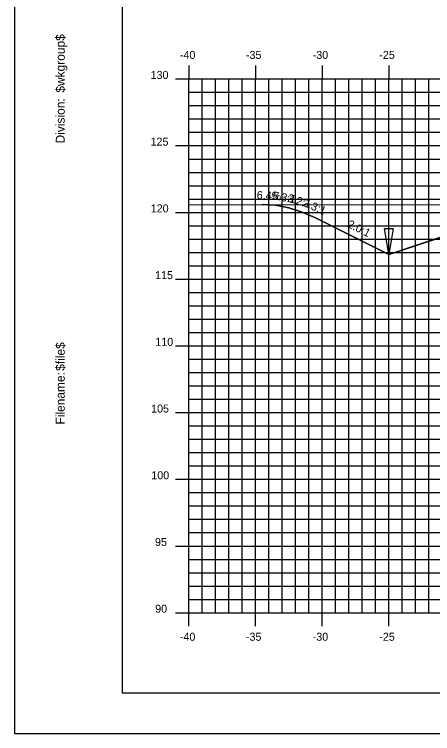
# Model space of a CAD drawing. Extents: x 850598 to 870284, y 366541 to 366651.
# Drawn here: x 859468.1 to 859499.4, y 366541.2 to 366595.1 of the extents above; entities that cross this region are included whole.
import ezdxf

# ---------------------------------------------------------------- set-up
doc = ezdxf.new("R2010")
doc.units = 0
for name, color, linetype in [('ANNOTATION', 7, 'Continuous'), ('BORDER', 7, 'Continuous'), ('D_Drainage_Ditch_Line', 7, 'Continuous'), ('D_Roadway_Centerline', 7, 'Continuous'), ('D_Roadway_SlopeLines', 7, 'Continuous'), ('H_V ANNOTATION', 7, 'Continuous'), ('MAJOR', 7, 'Continuous'), ('MINOR', 7, 'Continuous'), ('PLOT BOUNDARY', 7, 'Continuous'), ('S_Roadway_Centerline', 7, 'Continuous')]:
    doc.layers.add(name, color=color, linetype=linetype)

msp = doc.modelspace()

# ---------------------------------------------------------------- linework, layer by layer
at = {"layer": 'BORDER'}
for p, q in [((859476.159, 366649.225), (859476.159, 366544.225)), ((859476.159, 366544.225), (859636.159, 366544.225))]:
    msp.add_line(p, q, dxfattribs=at)
at = {"layer": 'D_Drainage_Ditch_Line'}
msp.add_line((859496.159, 366578.37), (859496.159, 366584.613), dxfattribs=at)
msp.add_lwpolyline([(859495.831, 366579.026), (859496.487, 366579.026), (859496.159, 366577.058)], close=True, dxfattribs=at)
at = {"layer": 'D_Roadway_Centerline'}
msp.add_lwpolyline([(859486.645, 366580.817), (859487.645, 366580.754), (859488.645, 366580.565), (859489.645, 366580.252), (859490.645, 366579.815), (859496.159, 366577.058), (859499.961, 366578.325), (859506.159, 366580.391), (859510.159, 366580.631), (859521.159, 366580.961), (859532.159, 366580.631), (859536.159, 366580.391), (859538.159, 366580.271), (859544.159, 366578.271), (859585.127, 366568.225), (859599.735, 366564.644), (859609.597, 366562.225), (859613.597, 366562.225)], dxfattribs=at)
at = {"layer": 'D_Roadway_SlopeLines'}
for points in [[(859496.159, 366577.058), (859490.645, 366579.815), (859489.645, 366580.252), (859488.645, 366580.565), (859487.645, 366580.754), (859486.645, 366580.817)], [(859510.159, 366580.631), (859506.159, 366580.391), (859496.159, 366577.058)]]:
    msp.add_lwpolyline(points, dxfattribs=at)
at = {"layer": 'MAJOR'}
for p, q in [((859481.159, 366591.227), (859481.159, 366590.225)), ((859481.159, 366591.227), (859481.159, 366590.225)), ((859486.159, 366591.227), (859486.159, 366590.225)), ((859486.159, 366591.227), (859486.159, 366590.225)), ((859491.159, 366591.227), (859491.159, 366590.225)), ((859491.159, 366591.227), (859491.159, 366590.225)), ((859496.159, 366591.227), (859496.159, 366590.225)), ((859496.159, 366591.227), (859496.159, 366590.225)), ((859480.157, 366590.225), (859481.159, 366590.225)), ((859480.157, 366590.225), (859481.159, 366590.225)), ((859481.159, 366590.225), (859621.159, 366590.225)), ((859481.159, 366550.225), (859481.159, 366590.225)), ((859481.159, 366550.225), (859481.159, 366590.225)), ((859481.159, 366590.225), (859621.159, 366590.225)), ((859481.159, 366590.225), (859621.159, 366590.225)), ((859481.159, 366550.225), (859481.159, 366590.225)), ((859481.159, 366550.225), (859481.159, 366590.225)), ((859481.159, 366590.225), (859621.159, 366590.225)), ((859486.159, 366550.225), (859486.159, 366590.225)), ((859486.159, 366550.225), (859486.159, 366590.225)), ((859491.159, 366550.225), (859491.159, 366590.225)), ((859491.159, 366550.225), (859491.159, 366590.225)), ((859496.159, 366550.225), (859496.159, 366590.225)), ((859496.159, 366550.225), (859496.159, 366590.225)), ((859480.157, 366585.225), (859481.159, 366585.225)), ((859480.157, 366585.225), (859481.159, 366585.225)), ((859481.159, 366585.225), (859621.159, 366585.225)), ((859481.159, 366585.225), (859621.159, 366585.225)), ((859480.157, 366580.225), (859481.159, 366580.225)), ((859480.157, 366580.225), (859481.159, 366580.225)), ((859481.159, 366580.225), (859621.159, 366580.225)), ((859481.159, 366580.225), (859621.159, 366580.225)), ((859480.157, 366575.225), (859481.159, 366575.225)), ((859480.157, 366575.225), (859481.159, 366575.225)), ((859481.159, 366575.225), (859621.159, 366575.225)), ((859481.159, 366575.225), (859621.159, 366575.225)), ((859480.157, 366570.225), (859481.159, 366570.225)), ((859480.157, 366570.225), (859481.159, 366570.225)), ((859481.159, 366570.225), (859621.159, 366570.225)), ((859481.159, 366570.225), (859621.159, 366570.225)), ((859480.157, 366565.225), (859481.159, 366565.225)), ((859480.157, 366565.225), (859481.159, 366565.225)), ((859481.159, 366565.225), (859621.159, 366565.225)), ((859481.159, 366565.225), (859621.159, 366565.225)), ((859480.157, 366560.225), (859481.159, 366560.225)), ((859480.157, 366560.225), (859481.159, 366560.225)), ((859481.159, 366560.225), (859621.159, 366560.225)), ((859481.159, 366560.225), (859621.159, 366560.225)), ((859480.157, 366555.225), (859481.159, 366555.225)), ((859480.157, 366555.225), (859481.159, 366555.225)), ((859481.159, 366555.225), (859621.159, 366555.225)), ((859481.159, 366555.225), (859621.159, 366555.225)), ((859480.157, 366550.225), (859481.159, 366550.225)), ((859480.157, 366550.225), (859481.159, 366550.225)), ((859481.159, 366550.225), (859621.159, 366550.225)), ((859481.159, 366550.225), (859621.159, 366550.225)), ((859481.159, 366549.223), (859481.159, 366550.225)), ((859481.159, 366550.225), (859621.159, 366550.225)), ((859481.159, 366550.225), (859621.159, 366550.225)), ((859481.159, 366549.223), (859481.159, 366550.225)), ((859486.159, 366549.223), (859486.159, 366550.225)), ((859486.159, 366549.223), (859486.159, 366550.225)), ((859491.159, 366549.223), (859491.159, 366550.225)), ((859491.159, 366549.223), (859491.159, 366550.225)), ((859496.159, 366549.223), (859496.159, 366550.225)), ((859496.159, 366549.223), (859496.159, 366550.225))]:
    msp.add_line(p, q, dxfattribs=at)
at = {"layer": 'MINOR'}
for p, q in [((859482.159, 366550.225), (859482.159, 366590.225)), ((859482.159, 366550.225), (859482.159, 366590.225)), ((859483.159, 366550.225), (859483.159, 366590.225)), ((859483.159, 366550.225), (859483.159, 366590.225)), ((859484.159, 366550.225), (859484.159, 366590.225)), ((859484.159, 366550.225), (859484.159, 366590.225)), ((859485.159, 366550.225), (859485.159, 366590.225)), ((859485.159, 366550.225), (859485.159, 366590.225)), ((859487.159, 366550.225), (859487.159, 366590.225)), ((859487.159, 366550.225), (859487.159, 366590.225)), ((859488.159, 366550.225), (859488.159, 366590.225)), ((859488.159, 366550.225), (859488.159, 366590.225)), ((859489.159, 366550.225), (859489.159, 366590.225)), ((859489.159, 366550.225), (859489.159, 366590.225)), ((859490.159, 366550.225), (859490.159, 366590.225)), ((859490.159, 366550.225), (859490.159, 366590.225)), ((859492.159, 366550.225), (859492.159, 366590.225)), ((859492.159, 366550.225), (859492.159, 366590.225)), ((859493.159, 366550.225), (859493.159, 366590.225)), ((859493.159, 366550.225), (859493.159, 366590.225)), ((859494.159, 366550.225), (859494.159, 366590.225)), ((859494.159, 366550.225), (859494.159, 366590.225)), ((859495.159, 366550.225), (859495.159, 366590.225)), ((859495.159, 366550.225), (859495.159, 366590.225)), ((859497.159, 366550.225), (859497.159, 366590.225)), ((859497.159, 366550.225), (859497.159, 366590.225)), ((859498.159, 366550.225), (859498.159, 366590.225)), ((859498.159, 366550.225), (859498.159, 366590.225)), ((859499.159, 366550.225), (859499.159, 366590.225)), ((859499.159, 366550.225), (859499.159, 366590.225)), ((859481.159, 366589.225), (859621.159, 366589.225)), ((859481.159, 366589.225), (859482.161, 366589.225)), ((859481.159, 366589.225), (859621.159, 366589.225)), ((859481.159, 366589.225), (859482.161, 366589.225)), ((859481.159, 366588.225), (859621.159, 366588.225)), ((859481.159, 366588.225), (859482.161, 366588.225)), ((859481.159, 366588.225), (859621.159, 366588.225)), ((859481.159, 366588.225), (859482.161, 366588.225)), ((859481.159, 366587.225), (859621.159, 366587.225)), ((859481.159, 366587.225), (859482.161, 366587.225)), ((859481.159, 366587.225), (859621.159, 366587.225)), ((859481.159, 366587.225), (859482.161, 366587.225)), ((859481.159, 366586.225), (859621.159, 366586.225)), ((859481.159, 366586.225), (859482.161, 366586.225)), ((859481.159, 366586.225), (859621.159, 366586.225)), ((859481.159, 366586.225), (859482.161, 366586.225)), ((859481.159, 366584.225), (859621.159, 366584.225)), ((859481.159, 366584.225), (859482.161, 366584.225)), ((859481.159, 366584.225), (859621.159, 366584.225)), ((859481.159, 366584.225), (859482.161, 366584.225)), ((859481.159, 366583.225), (859621.159, 366583.225)), ((859481.159, 366583.225), (859482.161, 366583.225)), ((859481.159, 366583.225), (859621.159, 366583.225)), ((859481.159, 366583.225), (859482.161, 366583.225)), ((859481.159, 366582.225), (859621.159, 366582.225)), ((859481.159, 366582.225), (859482.161, 366582.225)), ((859481.159, 366582.225), (859621.159, 366582.225)), ((859481.159, 366582.225), (859482.161, 366582.225)), ((859481.159, 366581.225), (859621.159, 366581.225)), ((859481.159, 366581.225), (859482.161, 366581.225)), ((859481.159, 366581.225), (859621.159, 366581.225)), ((859481.159, 366581.225), (859482.161, 366581.225)), ((859481.159, 366579.225), (859621.159, 366579.225)), ((859481.159, 366579.225), (859482.161, 366579.225)), ((859481.159, 366579.225), (859621.159, 366579.225)), ((859481.159, 366579.225), (859482.161, 366579.225)), ((859481.159, 366578.225), (859621.159, 366578.225)), ((859481.159, 366578.225), (859482.161, 366578.225)), ((859481.159, 366578.225), (859621.159, 366578.225)), ((859481.159, 366578.225), (859482.161, 366578.225)), ((859481.159, 366577.225), (859621.159, 366577.225)), ((859481.159, 366577.225), (859482.161, 366577.225)), ((859481.159, 366577.225), (859621.159, 366577.225)), ((859481.159, 366577.225), (859482.161, 366577.225)), ((859481.159, 366576.225), (859621.159, 366576.225)), ((859481.159, 366576.225), (859482.161, 366576.225)), ((859481.159, 366576.225), (859621.159, 366576.225)), ((859481.159, 366576.225), (859482.161, 366576.225)), ((859481.159, 366574.225), (859621.159, 366574.225)), ((859481.159, 366574.225), (859482.161, 366574.225)), ((859481.159, 366574.225), (859621.159, 366574.225)), ((859481.159, 366574.225), (859482.161, 366574.225)), ((859481.159, 366573.225), (859621.159, 366573.225)), ((859481.159, 366573.225), (859482.161, 366573.225)), ((859481.159, 366573.225), (859621.159, 366573.225)), ((859481.159, 366573.225), (859482.161, 366573.225)), ((859481.159, 366572.225), (859621.159, 366572.225)), ((859481.159, 366572.225), (859482.161, 366572.225)), ((859481.159, 366572.225), (859621.159, 366572.225)), ((859481.159, 366572.225), (859482.161, 366572.225)), ((859481.159, 366571.225), (859621.159, 366571.225)), ((859481.159, 366571.225), (859482.161, 366571.225)), ((859481.159, 366571.225), (859621.159, 366571.225)), ((859481.159, 366571.225), (859482.161, 366571.225)), ((859481.159, 366569.225), (859621.159, 366569.225)), ((859481.159, 366569.225), (859482.161, 366569.225)), ((859481.159, 366569.225), (859621.159, 366569.225)), ((859481.159, 366569.225), (859482.161, 366569.225)), ((859481.159, 366568.225), (859621.159, 366568.225)), ((859481.159, 366568.225), (859482.161, 366568.225)), ((859481.159, 366568.225), (859621.159, 366568.225)), ((859481.159, 366568.225), (859482.161, 366568.225)), ((859481.159, 366567.225), (859621.159, 366567.225)), ((859481.159, 366567.225), (859482.161, 366567.225)), ((859481.159, 366567.225), (859621.159, 366567.225)), ((859481.159, 366567.225), (859482.161, 366567.225)), ((859481.159, 366566.225), (859621.159, 366566.225)), ((859481.159, 366566.225), (859482.161, 366566.225)), ((859481.159, 366566.225), (859621.159, 366566.225)), ((859481.159, 366566.225), (859482.161, 366566.225)), ((859481.159, 366564.225), (859621.159, 366564.225)), ((859481.159, 366564.225), (859482.161, 366564.225)), ((859481.159, 366564.225), (859621.159, 366564.225)), ((859481.159, 366564.225), (859482.161, 366564.225)), ((859481.159, 366563.225), (859621.159, 366563.225)), ((859481.159, 366563.225), (859482.161, 366563.225)), ((859481.159, 366563.225), (859621.159, 366563.225)), ((859481.159, 366563.225), (859482.161, 366563.225)), ((859481.159, 366562.225), (859621.159, 366562.225)), ((859481.159, 366562.225), (859482.161, 366562.225)), ((859481.159, 366562.225), (859621.159, 366562.225)), ((859481.159, 366562.225), (859482.161, 366562.225)), ((859481.159, 366561.225), (859621.159, 366561.225)), ((859481.159, 366561.225), (859482.161, 366561.225)), ((859481.159, 366561.225), (859621.159, 366561.225)), ((859481.159, 366561.225), (859482.161, 366561.225)), ((859481.159, 366559.225), (859621.159, 366559.225)), ((859481.159, 366559.225), (859482.161, 366559.225)), ((859481.159, 366559.225), (859621.159, 366559.225)), ((859481.159, 366559.225), (859482.161, 366559.225)), ((859481.159, 366558.225), (859621.159, 366558.225)), ((859481.159, 366558.225), (859482.161, 366558.225)), ((859481.159, 366558.225), (859621.159, 366558.225)), ((859481.159, 366558.225), (859482.161, 366558.225)), ((859481.159, 366557.225), (859621.159, 366557.225)), ((859481.159, 366557.225), (859482.161, 366557.225)), ((859481.159, 366557.225), (859621.159, 366557.225)), ((859481.159, 366557.225), (859482.161, 366557.225)), ((859481.159, 366556.225), (859621.159, 366556.225)), ((859481.159, 366556.225), (859482.161, 366556.225)), ((859481.159, 366556.225), (859621.159, 366556.225)), ((859481.159, 366556.225), (859482.161, 366556.225)), ((859481.159, 366554.225), (859621.159, 366554.225)), ((859481.159, 366554.225), (859482.161, 366554.225)), ((859481.159, 366554.225), (859621.159, 366554.225)), ((859481.159, 366554.225), (859482.161, 366554.225)), ((859481.159, 366553.225), (859621.159, 366553.225)), ((859481.159, 366553.225), (859482.161, 366553.225)), ((859481.159, 366553.225), (859621.159, 366553.225)), ((859481.159, 366553.225), (859482.161, 366553.225)), ((859481.159, 366552.225), (859621.159, 366552.225)), ((859481.159, 366552.225), (859482.161, 366552.225)), ((859481.159, 366552.225), (859621.159, 366552.225)), ((859481.159, 366552.225), (859482.161, 366552.225)), ((859481.159, 366551.225), (859621.159, 366551.225)), ((859481.159, 366551.225), (859482.161, 366551.225)), ((859481.159, 366551.225), (859621.159, 366551.225)), ((859481.159, 366551.225), (859482.161, 366551.225))]:
    msp.add_line(p, q, dxfattribs=at)
at = {"layer": 'PLOT BOUNDARY'}
msp.add_lwpolyline([(859468.066, 366541.166), (859638.066, 366541.166), (859638.066, 366651.166), (859468.066, 366651.166)], close=True, dxfattribs=at)
at = {"layer": 'S_Roadway_Centerline'}
msp.add_lwpolyline([(859481.159, 366580.825), (859507.679, 366580.787), (859509.798, 366580.089), (859513.697, 366578.593), (859515.666, 366579.103), (859518.77, 366579.818), (859519.782, 366580.025), (859521.11, 366580.179), (859522.95, 366580.223), (859524.91, 366580.289), (859535.047, 366580.145), (859535.925, 366580.136), (859536.885, 366580.098), (859546.946, 366579.685)], dxfattribs=at)

# ---------------------------------------------------------------- texts
at = {"layer": 'ANNOTATION'}
for s, rotation, p in [('6.4%', 356.3508, (859486.237, 366581.246)), ('5.3:1', 349.3299, (859487.377, 366581.222)), ('3.2:1', 342.6174, (859488.508, 366581.056)), ('2.3:1', 336.3618, (859489.647, 366580.743)), ('2.0:1', 333.4349, (859492.996, 366579.157))]:
    msp.add_text(s, height=0.6, rotation=rotation, dxfattribs=at).set_placement(p)
at = {"layer": 'BORDER'}
for s, p in [('$wkgroup$', (859471.844, 366589.195)), ('Division:', (859471.844, 366585.391)), ('$file$', (859471.844, 366568.351)), ('Filename:', (859471.844, 366564.324))]:
    msp.add_text(s, height=0.6696, rotation=90, dxfattribs=at).set_placement(p)
at = {"layer": 'H_V ANNOTATION'}
for s, p in [('-40', (859480.484, 366591.725)), ('-35', (859485.439, 366591.725)), ('-30', (859490.447, 366591.725)), ('-25', (859495.444, 366591.725)), ('130', (859478.289, 366590.225)), ('125', (859478.283, 366585.225)), ('120', (859478.299, 366580.225)), ('115', (859478.626, 366575.225)), ('110', (859478.642, 366570.225)), ('105', (859478.326, 366565.225)), ('100', (859478.342, 366560.225)), ('95', (859478.615, 366555.225)), ('90', (859478.631, 366550.225)), ('-40', (859480.484, 366548.125)), ('-35', (859485.439, 366548.125)), ('-30', (859490.447, 366548.125)), ('-25', (859495.444, 366548.125))]:
    msp.add_text(s, height=0.6, dxfattribs=at).set_placement(p)

doc.saveas('drawing.dxf')
